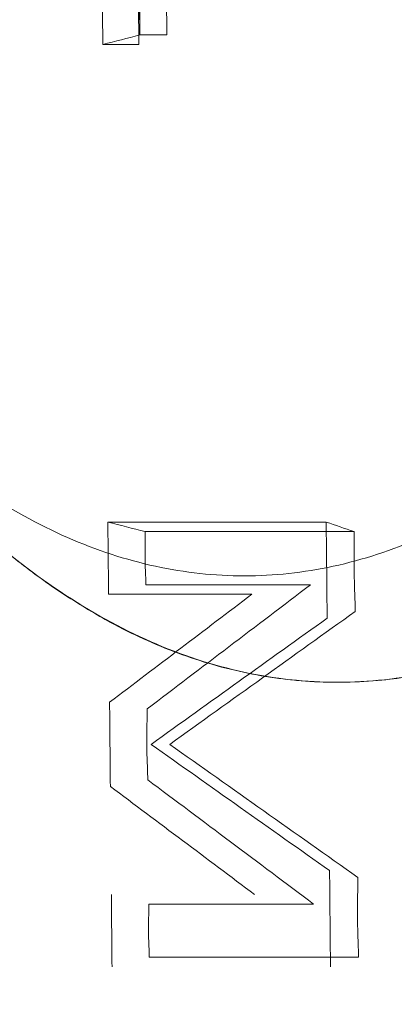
# Model space of a CAD drawing. Header units: millimetres. Extents: x -10 to 594, y 0 to 420.
# Tile 404 of 656: x 203.9305 to 203.9976, y 281.592 to 281.7683. Entities that reach past the tile are written whole.
import ezdxf

# ---------------------------------------------------------------- set-up
doc = ezdxf.new("R2010")
doc.units = ezdxf.units.MM
doc.layers.add('1', color=7, linetype='Continuous', true_color=0xffffff)

msp = doc.modelspace()

# ---------------------------------------------------------------- linework, layer by layer
at = {"layer": '1', "color": 155, "linetype": 'Continuous', "lineweight": 18}
for points, knots in [([(204.40352, 278.79375), (204.33394, 278.7936), (204.19588, 278.82249), (203.93276, 278.99196), (203.64432, 279.40375), (203.41025, 280.1436), (203.32698, 281.01625), (203.41025, 281.88889), (203.64432, 282.62874), (203.93276, 283.04053), (204.19588, 283.21), (204.33394, 283.23889), (204.40352, 283.23875)], [0, 0, 0, 0, 0.0625, 0.125, 0.25, 0.375, 0.5, 0.625, 0.75, 0.875, 0.9375, 1, 1, 1, 1]), ([(204.40352, 283.23875), (204.40271, 283.23875), (204.40107, 283.23875), (204.39862, 283.23873), (204.39617, 283.23871), (204.39372, 283.23867), (204.39127, 283.23862), (204.38882, 283.23856), (204.38637, 283.23849), (204.38392, 283.23841), (204.38148, 283.23831), (204.37903, 283.2382), (204.37658, 283.23808), (204.37414, 283.23795), (204.37169, 283.23781), (204.36925, 283.23765), (204.36681, 283.23748), (204.36437, 283.2373), (204.36193, 283.23711), (204.35949, 283.23691), (204.35705, 283.23669), (204.35461, 283.23646), (204.35217, 283.23622), (204.34973, 283.23597), (204.34729, 283.23571), (204.34486, 283.23543), (204.34242, 283.23515), (204.33999, 283.23485), (204.33755, 283.23453), (204.33512, 283.23421), (204.33269, 283.23388), (204.33026, 283.23353), (204.32782, 283.23317), (204.32539, 283.2328), (204.32296, 283.23242), (204.32053, 283.23202), (204.31811, 283.23161), (204.31568, 283.2312), (204.31325, 283.23076), (204.31082, 283.23032), (204.3084, 283.22987), (204.30597, 283.2294), (204.30355, 283.22892), (204.30113, 283.22843), (204.2987, 283.22793), (204.29628, 283.22741), (204.29386, 283.22689), (204.29144, 283.22635), (204.28902, 283.2258), (204.2866, 283.22524), (204.28418, 283.22466), (204.28176, 283.22408), (204.27934, 283.22348), (204.27692, 283.22287), (204.27451, 283.22225), (204.27209, 283.22161), (204.26968, 283.22097), (204.26726, 283.22031), (204.26485, 283.21964), (204.26243, 283.21896), (204.26002, 283.21827), (204.25761, 283.21756), (204.2552, 283.21684), (204.25279, 283.21611), (204.25038, 283.21537), (204.24797, 283.21462), (204.24556, 283.21385), (204.24315, 283.21308), (204.24074, 283.21229), (204.23834, 283.21149), (204.23593, 283.21067), (204.23352, 283.20985), (204.23112, 283.20901), (204.22871, 283.20816), (204.22631, 283.2073), (204.22391, 283.20643), (204.2215, 283.20555), (204.2191, 283.20465), (204.2167, 283.20374), (204.2143, 283.20282), (204.2119, 283.20189), (204.2095, 283.20094), (204.2071, 283.19999), (204.2047, 283.19902), (204.2023, 283.19804), (204.1999, 283.19705), (204.18479, 283.19072), (204.15713, 283.17787), (204.1173, 283.15582), (204.07802, 283.13051), (204.03929, 283.10193), (203.99797, 283.06746), (203.95432, 283.02621), (203.90866, 282.97716), (203.86414, 282.9233), (203.82084, 282.86476), (203.77892, 282.80184), (203.73854, 282.73473), (203.69979, 282.66355), (203.6627, 282.5884), (203.62734, 282.50947), (203.59381, 282.42691), (203.56215, 282.34083), (203.52913, 282.2415), (203.49572, 282.1281), (203.46318, 281.99979), (203.43707, 281.87842), (203.41636, 281.76547), (203.40009, 281.66198), (203.38623, 281.55674), (203.37481, 281.44998), (203.36586, 281.34218), (203.35944, 281.23381), (203.35559, 281.12513), (203.35431, 281.01625), (203.35559, 280.90737), (203.35944, 280.79869), (203.36586, 280.69032), (203.37481, 280.58252), (203.38623, 280.47576), (203.40009, 280.37052), (203.41635, 280.26703), (203.435, 280.16536), (203.45597, 280.06574), (203.47923, 279.96839), (203.50473, 279.87344), (203.53242, 279.78108), (203.56215, 279.69166), (203.5938, 279.60559), (203.62734, 279.52303), (203.66269, 279.44409), (203.69978, 279.36894), (203.73854, 279.29777), (203.77891, 279.23066), (203.82084, 279.16773), (203.86414, 279.1092), (203.90865, 279.05534), (203.95432, 279.00629), (204.00109, 278.96208), (204.04887, 278.92281), (204.09755, 278.8886), (204.14711, 278.8595), (204.18209, 278.84287), (204.20193, 278.8346), (204.20637, 278.83279), (204.2108, 278.83103), (204.21523, 278.8293), (204.21967, 278.82762), (204.22411, 278.82598), (204.22855, 278.82438), (204.233, 278.82282), (204.23744, 278.8213), (204.24189, 278.81982), (204.24634, 278.81838), (204.25079, 278.81698), (204.25525, 278.81563), (204.2597, 278.81431), (204.26416, 278.81304), (204.26862, 278.8118), (204.27309, 278.81061), (204.27755, 278.80946), (204.28202, 278.80834), (204.28649, 278.80727), (204.29096, 278.80624), (204.29543, 278.80525), (204.29991, 278.8043), (204.30439, 278.8034), (204.30887, 278.80253), (204.31335, 278.8017), (204.31784, 278.80092), (204.32233, 278.80017), (204.32682, 278.79947), (204.33131, 278.79881), (204.33581, 278.79818), (204.3403, 278.7976), (204.3448, 278.79706), (204.34931, 278.79656), (204.35381, 278.7961), (204.35832, 278.79568), (204.36283, 278.7953), (204.36734, 278.79497), (204.37185, 278.79467), (204.37637, 278.79442), (204.38089, 278.7942), (204.38541, 278.79403), (204.38994, 278.79389), (204.39446, 278.7938), (204.39899, 278.79375), (204.40201, 278.79375), (204.40352, 278.79375)], [0, 0, 0, 0, 0.000746, 0.001492, 0.002237, 0.002983, 0.003728, 0.004473, 0.005218, 0.005962, 0.006707, 0.007451, 0.008195, 0.008939, 0.009683, 0.010427, 0.01117, 0.011913, 0.012657, 0.0134, 0.014143, 0.014885, 0.015628, 0.016371, 0.017113, 0.017855, 0.018598, 0.01934, 0.020082, 0.020824, 0.021566, 0.022307, 0.023049, 0.023791, 0.024532, 0.025274, 0.026015, 0.026757, 0.027498, 0.028239, 0.02898, 0.029722, 0.030463, 0.031204, 0.031945, 0.032686, 0.033427, 0.034168, 0.034909, 0.03565, 0.036391, 0.037132, 0.037874, 0.038615, 0.039356, 0.040097, 0.040838, 0.041579, 0.04232, 0.043062, 0.043803, 0.044545, 0.045286, 0.046027, 0.046769, 0.047511, 0.048252, 0.048994, 0.049736, 0.050478, 0.05122, 0.051962, 0.052705, 0.053447, 0.054189, 0.054932, 0.055675, 0.056418, 0.057161, 0.057904, 0.058647, 0.05939, 0.060134, 0.060878, 0.061621, 0.062365, 0.06311, 0.075698, 0.088229, 0.100725, 0.113207, 0.125697, 0.14129, 0.156857, 0.172441, 0.188081, 0.20372, 0.219302, 0.234867, 0.250452, 0.266047, 0.281627, 0.297231, 0.312895, 0.333766, 0.354549, 0.375329, 0.390906, 0.406468, 0.422052, 0.437697, 0.453344, 0.468917, 0.484456, 0.499999, 0.515541, 0.531079, 0.546652, 0.5623, 0.577944, 0.593528, 0.60909, 0.624668, 0.640257, 0.655835, 0.67144, 0.687107, 0.70277, 0.718373, 0.733954, 0.74955, 0.765134, 0.780698, 0.796281, 0.811921, 0.82756, 0.843143, 0.858711, 0.874306, 0.889914, 0.905519, 0.921164, 0.93689, 0.938265, 0.93964, 0.941013, 0.942387, 0.94376, 0.945132, 0.946504, 0.947876, 0.949247, 0.950618, 0.951989, 0.953359, 0.954729, 0.956099, 0.957469, 0.958839, 0.960208, 0.961578, 0.962947, 0.964317, 0.965686, 0.967055, 0.968425, 0.969794, 0.971164, 0.972534, 0.973903, 0.975274, 0.976644, 0.978014, 0.979385, 0.980756, 0.982128, 0.9835, 0.984872, 0.986244, 0.987618, 0.988991, 0.990365, 0.99174, 0.993115, 0.994491, 0.995867, 0.997244, 0.998622, 1, 1, 1, 1]), ([(203.94467, 281.8244), (203.94479, 281.8143), (203.94503, 281.79412), (203.94525, 281.77394), (203.94536, 281.76384)], [0, 0, 0, 0, 0.499998, 1, 1, 1, 1]), ([(203.95684, 281.76555), (203.95683, 281.76594), (203.95682, 281.76684), (203.9568, 281.76835), (203.95677, 281.77018), (203.95673, 281.77232), (203.95668, 281.77478), (203.95663, 281.77753), (203.95657, 281.78046), (203.95652, 281.78346), (203.95648, 281.78642), (203.95644, 281.79006), (203.95639, 281.795), (203.95634, 281.80129), (203.9563, 281.80755), (203.95626, 281.81152), (203.95624, 281.81317)], [0, 0, 0, 0, 0.025029, 0.056708, 0.095036, 0.140013, 0.191641, 0.249919, 0.313607, 0.376495, 0.438582, 0.499872, 0.605843, 0.7499, 0.895861, 1, 1, 1, 1]), ([(203.98535, 281.67835), (203.97884, 281.67835), (203.96581, 281.67835), (203.95277, 281.67835), (203.94626, 281.67835)], [0, 0, 0, 0, 0.500091, 1, 1, 1, 1]), ([(203.95294, 281.67665), (203.95294, 281.6765), (203.95294, 281.67616), (203.95294, 281.67561), (203.95293, 281.67497), (203.95293, 281.67405), (203.95292, 281.673), (203.95291, 281.67182), (203.95293, 281.67069), (203.95299, 281.66941), (203.95305, 281.66822), (203.95307, 281.66742), (203.95308, 281.66712)], [0, 0, 0, 0, 0.047209, 0.104652, 0.172336, 0.250264, 0.39483, 0.500234, 0.623602, 0.750053, 0.90498, 1, 1, 1, 1]), ([(203.95293, 281.67664), (203.95915, 281.67664), (203.97163, 281.67664), (203.98411, 281.67664), (203.99036, 281.67664)], [0, 0, 0, 0, 0.49867, 1, 1, 1, 1]), ([(203.99037, 281.67665), (203.98415, 281.67665), (203.97167, 281.67665), (203.95919, 281.67665), (203.95294, 281.67665)], [0, 0, 0, 0, 0.498664, 1, 1, 1, 1]), ([(203.99056, 281.66236), (203.99056, 281.66248), (203.99056, 281.66275), (203.99055, 281.6632), (203.99053, 281.66375), (203.99051, 281.66439), (203.99048, 281.66513), (203.99045, 281.66595), (203.99042, 281.66683), (203.9904, 281.66773), (203.99038, 281.66861), (203.99037, 281.66971), (203.99036, 281.67119), (203.99037, 281.67308), (203.99038, 281.67496), (203.99037, 281.67615), (203.99037, 281.67665)], [0, 0, 0, 0, 0.025111, 0.056829, 0.09516, 0.140109, 0.191675, 0.249862, 0.313641, 0.376535, 0.438558, 0.499725, 0.606419, 0.749747, 0.896016, 1, 1, 1, 1]), ([(203.95308, 281.66712), (203.95932, 281.66712), (203.96914, 281.66712), (203.97897, 281.66712), (203.98255, 281.66712)], [0, 0, 0, 0, 0.635135, 1, 1, 1, 1]), ([(203.95329, 281.6449), (203.95329, 281.64476), (203.95329, 281.64444), (203.95328, 281.64391), (203.95328, 281.64328), (203.95327, 281.64253), (203.95325, 281.64171), (203.95324, 281.64087), (203.95323, 281.64005), (203.95322, 281.63928), (203.95323, 281.63828), (203.95325, 281.63698), (203.9533, 281.63557), (203.95335, 281.63438), (203.95337, 281.6335), (203.95339, 281.63279), (203.9534, 281.63238), (203.9534, 281.6322)], [0, 0, 0, 0, 0.032878, 0.074338, 0.12439, 0.183038, 0.250287, 0.317886, 0.382081, 0.442884, 0.500311, 0.618129, 0.750178, 0.832656, 0.90178, 0.957556, 1, 1, 1, 1]), ([(203.99114, 281.60045), (203.99114, 281.60057), (203.99114, 281.60086), (203.99113, 281.60133), (203.99111, 281.60188), (203.99109, 281.60251), (203.99107, 281.60324), (203.99104, 281.60407), (203.99101, 281.60496), (203.99099, 281.60588), (203.99097, 281.60675), (203.99095, 281.60787), (203.99095, 281.60934), (203.99097, 281.61092), (203.991, 281.61227), (203.99101, 281.61326), (203.99102, 281.61406), (203.99102, 281.61453), (203.99101, 281.61473)], [0, 0, 0, 0, 0.026842, 0.059597, 0.098272, 0.142868, 0.193389, 0.249836, 0.317657, 0.381905, 0.44259, 0.499725, 0.617961, 0.749744, 0.832489, 0.901775, 0.957608, 1, 1, 1, 1]), ([(203.9536, 281.60997), (203.9536, 281.60987), (203.9536, 281.60963), (203.9536, 281.60923), (203.95359, 281.60876), (203.95358, 281.6082), (203.95356, 281.60751), (203.95354, 281.60675), (203.95353, 281.60596), (203.95353, 281.60507), (203.95355, 281.60403), (203.95359, 281.60298), (203.95363, 281.60208), (203.95366, 281.60142), (203.95368, 281.60089), (203.95368, 281.60058), (203.95368, 281.60045)], [0, 0, 0, 0, 0.032909, 0.074386, 0.124448, 0.183103, 0.250355, 0.339722, 0.423037, 0.500354, 0.61814, 0.750174, 0.832656, 0.901778, 0.957552, 1, 1, 1, 1]), ([(203.98309, 281.60997), (203.9795, 281.60997), (203.96967, 281.60997), (203.95984, 281.60997), (203.9536, 281.60997)], [0, 0, 0, 0, 0.364865, 1, 1, 1, 1])]:
    msp.add_open_spline(points, degree=3, knots=knots, dxfattribs=at)
for points, degree in [([(203.8664, 282.293), (203.89046, 282.346), (203.95333, 282.40338), (204.0214, 282.40339), (204.08428, 282.34603), (204.13242, 282.24003), (204.15847, 282.10152), (204.15848, 281.9516), (204.13243, 281.81306), (204.10836, 281.76004)], 2), ([(204.10836, 281.76004), (204.11232, 281.76876), (204.11985, 281.78706), (204.12987, 281.81682), (204.13851, 281.84859), (204.1457, 281.88207), (204.15137, 281.91695), (204.15545, 281.95288), (204.15792, 281.98953), (204.15875, 282.02652), (204.15792, 282.06352), (204.15545, 282.10016), (204.15137, 282.1361), (204.1457, 282.17097), (204.13851, 282.20446), (204.12987, 282.23623), (204.11985, 282.26599), (204.10856, 282.29343), (204.09609, 282.31831), (204.08259, 282.34038), (204.06816, 282.35942), (204.05296, 282.37526), (204.03713, 282.38774), (204.02081, 282.39674), (204.00418, 282.40217), (203.98738, 282.40399), (203.97058, 282.40217), (203.95395, 282.39674), (203.93764, 282.38774), (203.9218, 282.37526), (203.9066, 282.35942), (203.89218, 282.34038), (203.87867, 282.31831), (203.87036, 282.30173), (203.8664, 282.293)], 3), ([(204.10836, 281.76004), (204.0843, 281.70705), (204.02143, 281.64967), (203.95337, 281.64966), (203.89048, 281.70702), (203.84235, 281.81302), (203.81629, 281.95153), (203.81629, 282.10145), (203.84233, 282.23999), (203.8664, 282.293)], 2), ([(203.8664, 282.293), (203.86244, 282.28428), (203.85491, 282.26599), (203.8449, 282.23623), (203.83625, 282.20446), (203.82906, 282.17097), (203.82339, 282.1361), (203.81931, 282.10016), (203.81684, 282.06352), (203.81601, 282.02652), (203.81684, 281.98953), (203.81931, 281.95288), (203.82339, 281.91695), (203.82906, 281.88207), (203.83625, 281.84859), (203.8449, 281.81682), (203.85491, 281.78706), (203.86621, 281.75962), (203.87867, 281.73474), (203.89218, 281.71267), (203.9066, 281.69363), (203.9218, 281.67779), (203.93764, 281.66531), (203.95395, 281.65631), (203.97058, 281.65088), (203.98738, 281.64906), (204.00418, 281.65088), (204.02081, 281.65631), (204.03713, 281.66531), (204.05296, 281.67779), (204.06816, 281.69363), (204.08259, 281.71267), (204.09609, 281.73474), (204.1044, 281.75132), (204.10836, 281.76004)], 3), ([(204.08557, 281.77351), (204.08181, 281.76523), (204.07392, 281.74949), (204.0611, 281.72854), (204.0474, 281.71045), (204.03297, 281.69542), (204.01793, 281.68357), (204.00245, 281.67502), (203.98665, 281.66986), (203.9707, 281.66814), (203.95476, 281.66986), (203.93896, 281.67502), (203.92347, 281.68357), (203.90844, 281.69542), (203.894, 281.71045), (203.88031, 281.72854), (203.86748, 281.74949), (203.85565, 281.77311), (203.84493, 281.79917), (203.83542, 281.82741), (203.82721, 281.85758), (203.82038, 281.88938), (203.815, 281.92249), (203.81112, 281.95661), (203.80878, 281.9914), (203.808, 282.02652), (203.80878, 282.06165), (203.81112, 282.09644), (203.815, 282.13056), (203.82038, 282.16367), (203.82721, 282.19547), (203.83542, 282.22563), (203.84493, 282.25388), (203.85208, 282.27126), (203.85584, 282.27954)], 3), ([(203.94537, 281.76384), (203.94514, 281.78403), (203.94491, 281.80421), (203.94468, 281.8244)], 3), ([(203.95198, 281.76554), (203.95177, 281.78459), (203.95155, 281.80364), (203.95133, 281.82269)], 3), ([(203.95135, 281.8227), (203.95158, 281.80365), (203.9518, 281.7846), (203.95201, 281.76555)], 3), ([(203.95127, 281.81147), (203.95146, 281.79559), (203.95164, 281.77972), (203.95182, 281.76384)], 3), ([(203.94536, 281.76384), (203.94757, 281.76441), (203.94978, 281.76498), (203.95198, 281.76554)], 3), ([(203.95201, 281.76555), (203.95362, 281.76555), (203.95523, 281.76555), (203.95684, 281.76555)], 3), ([(203.95182, 281.76384), (203.94967, 281.76384), (203.94752, 281.76384), (203.94537, 281.76384)], 3), ([(203.94626, 281.67835), (203.94848, 281.67778), (203.9507, 281.67721), (203.95293, 281.67664)], 3), ([(203.94626, 281.67835), (203.95929, 281.67835), (203.97232, 281.67835), (203.98536, 281.67835)], 3), ([(203.94639, 281.66542), (203.94634, 281.66973), (203.9463, 281.67404), (203.94626, 281.67835)], 3), ([(203.99036, 281.67664), (203.98869, 281.67721), (203.98702, 281.67778), (203.98535, 281.67835)], 3), ([(203.98536, 281.67835), (203.98541, 281.67261), (203.98547, 281.66688), (203.98553, 281.66115)], 3), ([(203.98255, 281.66712), (203.9728, 281.65971), (203.96305, 281.6523), (203.95329, 281.6449)], 3), ([(203.97203, 281.66542), (203.96348, 281.66542), (203.95493, 281.66542), (203.94639, 281.66542)], 3), ([(203.94657, 281.64608), (203.95506, 281.65253), (203.96354, 281.65897), (203.97203, 281.66542)], 3), ([(203.95733, 281.63855), (203.96841, 281.64648), (203.97949, 281.65442), (203.99056, 281.66236)], 3), ([(203.98553, 281.66115), (203.97502, 281.65362), (203.96451, 281.64608), (203.95399, 281.63855)], 3), ([(203.94671, 281.63101), (203.94666, 281.63603), (203.94662, 281.64106), (203.94657, 281.64608)], 3), ([(203.95399, 281.63855), (203.96465, 281.63101), (203.97531, 281.62348), (203.98596, 281.61594)], 3), ([(203.99101, 281.61473), (203.97979, 281.62267), (203.96856, 281.63061), (203.95733, 281.63855)], 3), ([(203.9534, 281.6322), (203.9633, 281.62479), (203.97319, 281.61738), (203.98309, 281.60997)], 3), ([(203.97254, 281.61167), (203.96393, 281.61812), (203.95532, 281.62457), (203.94671, 281.63101)], 3), ([(203.98596, 281.61594), (203.98602, 281.61021), (203.98607, 281.60448), (203.98612, 281.59874)], 3), ([(203.947, 281.59874), (203.94696, 281.60305), (203.94692, 281.60736), (203.94688, 281.61167)], 3), ([(203.95368, 281.60045), (203.95993, 281.60045), (203.97242, 281.60045), (203.9849, 281.60045), (203.99114, 281.60045)], 3)]:
    msp.add_open_spline(points, degree=degree, dxfattribs=at)

doc.saveas('drawing.dxf')
